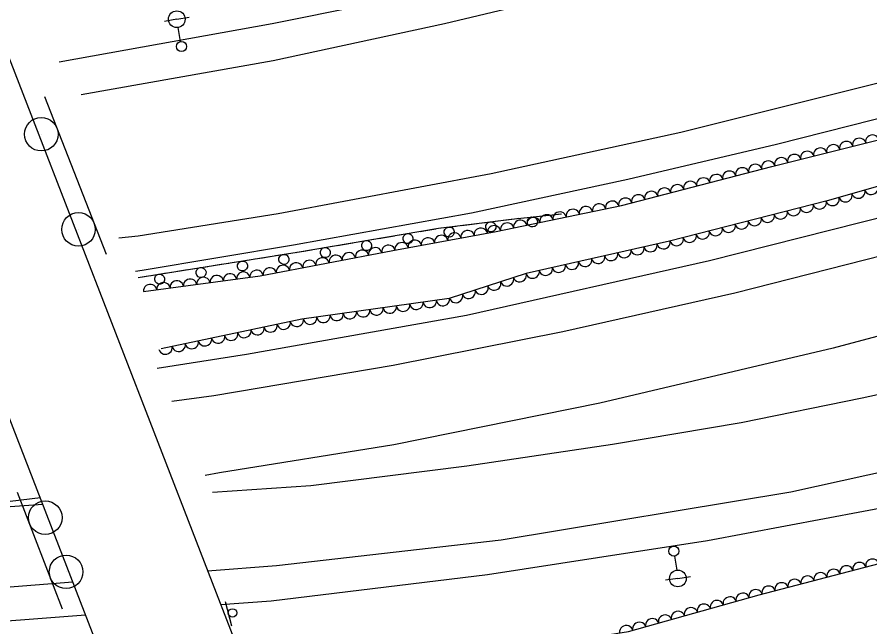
# Model space of a CAD drawing. Extents: x 1722896 to 1754269, y 648279 to 666297.
# Drawn here: x 1745353.2 to 1745607.5, y 651748 to 651929.7 of the extents above; entities that cross this region are included whole.
import ezdxf

# ---------------------------------------------------------------- set-up
doc = ezdxf.new("R2010")
doc.units = 0
for name, color, linetype in [('DESIGN - CENTERLINE - Proposed', 7, 'Continuous'), ('DESIGN - PUBLIC HEARING - Shapes', 7, 'Continuous'), ('DESIGN - SCRATCH - User 1', 7, 'Continuous'), ('SURVEY - CENTERLINE - Preliminary Text', 7, 'Continuous'), ('SURVEY - DTM - Breaklines', 7, 'Continuous'), ('SURVEY - VEGETATION - Features with Text', 7, 'Continuous')]:
    doc.layers.add(name, color=color, linetype=linetype)

msp = doc.modelspace()

# ---------------------------------------------------------------- linework, layer by layer
at = {"layer": 'DESIGN - CENTERLINE - Proposed'}
msp.add_lwpolyline([(1745292.48, 651961.16), (1745332, 651965.97), (1745433.03, 651705.37), (1745393.41, 651700.61), (1745292.48, 651961.16)], dxfattribs=at)
at = {"layer": 'DESIGN - PUBLIC HEARING - Shapes'}
for p, q in [((1745379.88, 651858.94), (1745361.48, 651905.91)), ((1745360.47, 651894.78), (1745360.47, 651894.78)), ((1745371.58, 651866.42), (1745371.58, 651866.42)), ((1745366.8, 651753.3), (1745353.4, 651788.06)), ((1745361.65, 651780.55), (1745361.65, 651780.55)), ((1745367.88, 651764.4), (1745367.88, 651764.4)), ((1745417.21, 651748.24), (1745415.33, 651755.5))]:
    msp.add_line(p, q, dxfattribs=at)
for centre, radius in [((1745360.44, 651894.8), 5), ((1745371.54, 651866.44), 5), ((1745361.62, 651780.57), 5), ((1745367.84, 651764.42), 5), ((1745417.45, 651752.2), 1.25)]:
    msp.add_circle(centre, radius, dxfattribs=at)
at = {"layer": 'DESIGN - SCRATCH - User 1'}
for points in [[(1745389.34, 651852.13), (1745436.71, 651859.65), (1745478.82, 651866.77), (1745501.54, 651869.6), (1745515.47, 651871.09)], [(1745512.91, 651870.82), (1745515.25, 651871.06)], [(1745492, 651868.41), (1745496.56, 651868.98)], [(1745498.15, 651869.18), (1745500.48, 651869.47)], [(1745500.48, 651869.47), (1745501.54, 651869.6), (1745502.82, 651869.74)], [(1745504.41, 651869.91), (1745508.98, 651870.4)], [(1745510.57, 651870.57), (1745512.91, 651870.82)], [(1745473.38, 651865.84), (1745475.69, 651866.24)], [(1745475.69, 651866.24), (1745478.01, 651866.63)], [(1745479.59, 651866.86), (1745484.16, 651867.43)], [(1745485.75, 651867.63), (1745488.08, 651867.92)], [(1745488.08, 651867.92), (1745490.41, 651868.21)], [(1745454.94, 651862.73), (1745459.47, 651863.49)], [(1745461.05, 651863.76), (1745463.37, 651864.15)], [(1745463.37, 651864.15), (1745465.69, 651864.55)], [(1745467.26, 651864.81), (1745471.8, 651865.58)], [(1745442.61, 651860.65), (1745447.15, 651861.41)], [(1745448.73, 651861.68), (1745451.04, 651862.07)], [(1745451.04, 651862.07), (1745453.36, 651862.46)], [(1745426.38, 651858.01), (1745428.7, 651858.38)], [(1745430.28, 651858.63), (1745434.82, 651859.35)], [(1745436.4, 651859.6), (1745436.71, 651859.65), (1745438.72, 651859.99)], [(1745438.72, 651859.99), (1745441.04, 651860.38)], [(1745411.71, 651855.68), (1745414.03, 651856.05)], [(1745414.03, 651856.05), (1745416.35, 651856.42)], [(1745417.93, 651856.67), (1745422.48, 651857.39)], [(1745424.05, 651857.64), (1745426.38, 651858.01)], [(1745393.24, 651852.75), (1745397.78, 651853.47)], [(1745399.36, 651853.72), (1745401.69, 651854.09)], [(1745401.69, 651854.09), (1745404.01, 651854.46)], [(1745405.59, 651854.71), (1745410.13, 651855.43)], [(1745389.34, 651852.13), (1745391.66, 651852.5)]]:
    msp.add_lwpolyline(points, dxfattribs=at)
for centre, start, end in [((1745494.44, 651867.21), 210.3839, 210.3741), ((1745506.83, 651868.66), 209.3393, 209.3295), ((1745482.04, 651865.66), 210.3839, 210.3741), ((1745469.76, 651863.71), 212.8541, 212.8443), ((1745445.11, 651859.55), 212.8541, 212.8443), ((1745457.43, 651861.63), 212.8541, 212.8443), ((1745432.76, 651857.5), 212.2806, 212.2708), ((1745420.42, 651855.54), 212.2806, 212.2708), ((1745395.73, 651851.62), 212.2806, 212.2708), ((1745408.07, 651853.58), 212.2806, 212.2708)]:
    msp.add_arc(centre, 1.5, start, end, dxfattribs=at)
at = {"layer": 'SURVEY - CENTERLINE - Preliminary Text'}
for points in [[(1745365.73, 651916.32), (1745429.26, 651927.73), (1745483.18, 651938.74), (1745555.86, 651956.44), (1745619.55, 651973.5), (1745672.73, 651990.36), (1745723.66, 652008.02), (1745795.31, 652035.36), (1745852.21, 652058.78), (1745920.14, 652087.54), (1745971.7, 652109.28), (1746033.98, 652135.55), (1746091.04, 652159.21), (1746160.84, 652189.57), (1746218.1, 652216.55), (1746252.11, 652235.47), (1746258.6, 652239.18), (1746260.49, 652242.81)], [(1745372.3, 651906.66), (1745429.56, 651916.76), (1745480.59, 651927.74), (1745547.15, 651943.67), (1745614.84, 651961.2), (1745677.66, 651980.63), (1745737.77, 652001.72), (1745794.81, 652023.68), (1745857.67, 652049.5), (1745937.97, 652083.45), (1746005.23, 652112.27), (1746071.56, 652140.18), (1746136.3, 652167.57), (1746197.75, 652195.46), (1746229.49, 652211.48), (1746265.06, 652230.94)], [(1745383.55, 651863.88), (1745389.36, 651864.56), (1745431.02, 651871.18), (1745494.56, 651883.11), (1745551.11, 651895.43), (1745619.84, 651912.56), (1745682.07, 651930.26), (1745729.83, 651946.17), (1745781.14, 651964.95), (1745842.05, 651988.13), (1745905.37, 652012.58), (1745968.27, 652037.17), (1746017.18, 652056.61), (1746078.37, 652080.6), (1746141.1, 652105.22), (1746199.84, 652128.02), (1746288.82, 652162.94)], [(1745388.53, 651854.04), (1745390.48, 651854.25), (1745435.59, 651861.89), (1745488.7, 651871.38), (1745535.3, 651881.4), (1745579.59, 651891.85), (1745630.23, 651904.68), (1745683.8, 651920.24), (1745726.44, 651933.97), (1745767.53, 651949.03), (1745826.45, 651970.99), (1745871.3, 651988.56), (1745913.6, 652005.37), (1745960.16, 652023.61), (1746005.3, 652041.03), (1746060.9, 652062.59), (1746122.93, 652086.95), (1746165.92, 652103.99), (1746231.37, 652129.43), (1746291.6, 652153.59)], [(1746303.01, 652121.12), (1746246.8, 652099.43), (1746177.57, 652073.32), (1746119.71, 652051.16), (1746070.06, 652032.29), (1746003.82, 652007.02), (1745946.32, 651984.75), (1745890.56, 651963.9), (1745819.38, 651936.83), (1745752.62, 651913.08), (1745685.92, 651891.02), (1745622.97, 651873.11), (1745559.62, 651857.03), (1745487.15, 651840.76), (1745421.62, 651829.19), (1745395.03, 651824.97)], [(1745399.36, 651815.27), (1745411.88, 651816.91), (1745465.34, 651825.96), (1745515.9, 651836.04), (1745567.23, 651847.52), (1745611.74, 651858.83), (1745670.74, 651875.27), (1745730.52, 651894.1), (1745795.37, 651917.02), (1745856.46, 651939.83), (1745930.5, 651967.03), (1746019.22, 652001.64), (1746092.33, 652029.34), (1746160.94, 652055.71), (1746221.98, 652078.96), (1746306.63, 652111.37)], [(1746314.05, 652089.26), (1746256.2, 652067.24), (1746203.16, 652046.87), (1746138.18, 652022.14), (1746074.46, 651998.01), (1746018.78, 651976.67), (1745958.21, 651953.98), (1745886.52, 651926.14), (1745829.56, 651904.86), (1745773.43, 651884.51), (1745720.17, 651866.71), (1745653.05, 651846.14), (1745596.51, 651831.05), (1745526.95, 651814.64), (1745465.5, 651802.25), (1745413.61, 651793.89), (1745409.28, 651793.09)], [(1745411.5, 651788.12), (1745440.76, 651790.19), (1745487.3, 651796.04), (1745530.76, 651802.48), (1745569.12, 651808.93), (1745605.18, 651816.28), (1745656.62, 651827.53), (1745714.9, 651841.58), (1745765.32, 651854.54), (1745849.08, 651876.07), (1745913.35, 651892.8), (1745953.64, 651903.18), (1746015.54, 651918.12), (1746059.03, 651927.81), (1746089.39, 651933.47), (1746132.89, 651939.52), (1746176.75, 651942.33), (1746218.67, 651942.41), (1746262.45, 651940.09), (1746302.26, 651935.65), (1746338.56, 651929.58), (1746373.48, 651921.96)], [(1745410.03, 651764.7), (1745430.6, 651766.35), (1745497.55, 651773.98), (1745583.84, 651788.31), (1745675.68, 651808.49), (1745762.43, 651830.05), (1745846.17, 651851.86), (1745926.3, 651872.36), (1745991.26, 651888.89), (1746055.46, 651903.42), (1746108.61, 651913.15), (1746154.41, 651917.94), (1746187.75, 651919.35), (1746220.25, 651918.99), (1746258.58, 651917.01), (1746293.76, 651913.66), (1746323.53, 651908.97), (1746355.7, 651902.68), (1746382.02, 651896.03)], [(1745413.91, 651754.68), (1745429, 651755.83), (1745493.42, 651763.63), (1745559.03, 651773.8), (1745617.15, 651784.68), (1745666.95, 651795.96), (1745743.69, 651814.79), (1745809.25, 651831.63), (1745860.92, 651845.17), (1745872.82, 651841.56), (1745879.5, 651834.63), (1745880.5, 651830.78), (1745890.77, 651833.36), (1745891.38, 651841.74), (1745897.07, 651847.81), (1745909.99, 651855.68)], [(1744450.41, 651831.06), (1744490.07, 651825.34), (1744563.81, 651815.3), (1744618.61, 651807.63), (1744680.27, 651798.45), (1744747.48, 651789.33), (1744809.24, 651781.48), (1744875.34, 651773.68), (1744932.22, 651768.02), (1744978.1, 651764.26), (1745041.29, 651760.63), (1745101.87, 651758.39), (1745180.47, 651756.26), (1745250.47, 651755.57), (1745333.61, 651758.56), (1745369.84, 651761.47)], [(1744453.33, 651819.97), (1744484.12, 651815.71), (1744526.26, 651809.18), (1744567.47, 651803.81), (1744624.16, 651796.04), (1744669.2, 651789.36), (1744687.96, 651786.97), (1744734.57, 651780.62), (1744784.23, 651774.01), (1744840.42, 651767.37), (1744897.81, 651760.45), (1744950.79, 651754.89), (1744996.22, 651752.47), (1745040.04, 651750.12), (1745075.43, 651748.58), (1745118.44, 651747.36), (1745176.7, 651746.24), (1745235.13, 651745.71), (1745284, 651746.68), (1745333.37, 651748.53), (1745373.66, 651751.61)], [(1745360.17, 651786.44), (1745320.66, 651781.7), (1745360.9, 651784.54)]]:
    msp.add_lwpolyline(points, dxfattribs=at)
at = {"layer": 'SURVEY - DTM - Breaklines'}
for p, q in [((1745400.82, 651929.04), (1745404.51, 651929.69)), ((1745400.82, 651929.04), (1745397.13, 651928.39)), ((1745401.99, 651922.39), (1745401.25, 651926.58)), ((1745549.23, 651769.13), (1745549.85, 651764.93)), ((1745550.22, 651762.46), (1745546.51, 651761.91)), ((1745550.22, 651762.46), (1745553.93, 651763.01))]:
    msp.add_line(p, q, dxfattribs=at)
for centre, radius in [((1745400.82, 651929.04), 2.5), ((1745402.24, 651920.91), 1.5), ((1745549.01, 651770.62), 1.5), ((1745550.22, 651762.46), 2.5)]:
    msp.add_circle(centre, radius, dxfattribs=at)
at = {"layer": 'SURVEY - VEGETATION - Features with Text'}
for points in [[(1745390.92, 651847.94), (1745425.7, 651852.56), (1745465.23, 651860.16), (1745496, 651865.79), (1745533.44, 651873.59), (1745578.17, 651885.22), (1745624.29, 651896.73), (1745670.21, 651909.74), (1745680.15, 651912.29), (1745685.8, 651903.2), (1745682.38, 651898.89), (1745638.94, 651887.6), (1745594.75, 651874.94), (1745547.72, 651862.92), (1745504.96, 651853.31), (1745482.01, 651845.82), (1745438.12, 651839.69), (1745396.16, 651830.84)], [(1745428.51, 651719.51), (1745454.64, 651725.46), (1745456.23, 651737.37), (1745500.08, 651741.08), (1745535.47, 651746.64), (1745574.42, 651757.57), (1745645.99, 651776.21), (1745697.91, 651790.62), (1745746.89, 651805.95), (1745781.84, 651815.03), (1745788.35, 651812.1), (1745730.96, 651790.31), (1745676.35, 651771.41), (1745624.52, 651751.42), (1745571.22, 651731), (1745505.74, 651706.5), (1745457.99, 651687.57), (1745444.24, 651682.52)]]:
    msp.add_lwpolyline(points, dxfattribs=at)
for centre, major_axis in [((1745604.29, 651891.74), (1.94, 0.48)), ((1745608.17, 651892.7), (1.94, 0.48)), ((1745596.52, 651889.8), (1.94, 0.48)), ((1745600.41, 651890.77), (1.94, 0.48)), ((1745584.88, 651886.9), (1.94, 0.48)), ((1745588.76, 651887.86), (1.94, 0.48)), ((1745592.64, 651888.83), (1.94, 0.48)), ((1745577.12, 651884.95), (1.94, 0.5)), ((1745581, 651885.93), (1.94, 0.48)), ((1745565.51, 651881.93), (1.94, 0.5)), ((1745569.38, 651882.94), (1.94, 0.5)), ((1745573.25, 651883.94), (1.94, 0.5)), ((1745557.77, 651879.92), (1.94, 0.5)), ((1745561.64, 651880.92), (1.94, 0.5)), ((1745546.15, 651876.9), (1.94, 0.5)), ((1745550.02, 651877.9), (1.94, 0.5)), ((1745553.89, 651878.91), (1.94, 0.5)), ((1745607.88, 651878.7), (-1.92, -0.55)), ((1745538.41, 651874.88), (1.94, 0.5)), ((1745542.28, 651875.89), (1.94, 0.5)), ((1745600.19, 651876.5), (-1.92, -0.55)), ((1745604.03, 651877.6), (-1.92, -0.55)), ((1745522.8, 651871.38), (1.96, 0.41)), ((1745526.72, 651872.19), (1.96, 0.41)), ((1745530.63, 651873.01), (1.96, 0.41)), ((1745534.54, 651873.88), (1.94, 0.5)), ((1745588.6, 651873.37), (-1.94, -0.5)), ((1745592.48, 651874.36), (-1.94, -0.5)), ((1745596.34, 651875.4), (-1.92, -0.55)), ((1745511.05, 651868.93), (1.96, 0.41)), ((1745514.97, 651869.75), (1.96, 0.41)), ((1745518.89, 651870.56), (1.96, 0.41)), ((1745580.85, 651871.39), (-1.94, -0.5)), ((1745584.73, 651872.38), (-1.94, -0.5)), ((1745499.31, 651866.48), (1.96, 0.41)), ((1745503.22, 651867.3), (1.96, 0.41)), ((1745507.14, 651868.11), (1.96, 0.41)), ((1745569.22, 651868.42), (-1.94, -0.5)), ((1745573.1, 651869.41), (-1.94, -0.5)), ((1745576.98, 651870.4), (-1.94, -0.5)), ((1745487.52, 651864.24), (1.97, 0.36)), ((1745491.45, 651864.96), (1.97, 0.36)), ((1745495.39, 651865.68), (1.97, 0.36)), ((1745557.6, 651865.44), (-1.94, -0.5)), ((1745561.47, 651866.43), (-1.94, -0.5)), ((1745565.35, 651867.43), (-1.94, -0.5)), ((1745471.78, 651861.36), (1.97, 0.36)), ((1745475.72, 651862.08), (1.97, 0.36)), ((1745479.65, 651862.8), (1.97, 0.36)), ((1745483.58, 651863.52), (1.97, 0.36)), ((1745549.85, 651863.46), (-1.94, -0.5)), ((1745553.72, 651864.45), (-1.94, -0.5)), ((1745459.99, 651859.15), (1.96, 0.38)), ((1745463.91, 651859.9), (1.96, 0.38)), ((1745467.85, 651860.63), (1.97, 0.36)), ((1745538.15, 651860.77), (-1.95, -0.44)), ((1745542.06, 651861.65), (-1.95, -0.44)), ((1745545.96, 651862.52), (-1.95, -0.44)), ((1745448.2, 651856.88), (1.96, 0.38)), ((1745452.13, 651857.64), (1.96, 0.38)), ((1745456.06, 651858.39), (1.96, 0.38)), ((1745526.45, 651858.14), (-1.95, -0.44)), ((1745530.35, 651859.02), (-1.95, -0.44)), ((1745534.25, 651859.89), (-1.95, -0.44)), ((1745432.49, 651853.86), (1.96, 0.38)), ((1745436.42, 651854.62), (1.96, 0.38)), ((1745440.35, 651855.37), (1.96, 0.38)), ((1745444.27, 651856.13), (1.96, 0.38)), ((1745514.74, 651855.51), (-1.95, -0.44)), ((1745518.64, 651856.38), (-1.95, -0.44)), ((1745522.54, 651857.26), (-1.95, -0.44)), ((1745416.69, 651851.36), (1.98, 0.26)), ((1745420.66, 651851.89), (1.98, 0.26)), ((1745424.62, 651852.41), (1.98, 0.26)), ((1745428.56, 651853.1), (1.96, 0.38)), ((1745503.08, 651852.7), (-1.9, -0.62)), ((1745506.93, 651853.75), (-1.95, -0.44)), ((1745510.84, 651854.63), (-1.95, -0.44)), ((1745396.87, 651848.73), (1.98, 0.26)), ((1745400.83, 651849.25), (1.98, 0.26)), ((1745404.8, 651849.78), (1.98, 0.26)), ((1745408.76, 651850.31), (1.98, 0.26)), ((1745412.73, 651850.83), (1.98, 0.26)), ((1745495.48, 651850.21), (-1.9, -0.62)), ((1745499.28, 651851.45), (-1.9, -0.62)), ((1745392.9, 651848.2), (1.98, 0.26)), ((1745487.87, 651847.73), (-1.9, -0.62)), ((1745491.67, 651848.97), (-1.9, -0.62)), ((1745480.19, 651845.56), (-1.98, -0.28)), ((1745484.07, 651846.49), (-1.9, -0.62)), ((1745460.38, 651842.8), (-1.98, -0.28)), ((1745464.35, 651843.35), (-1.98, -0.28)), ((1745468.31, 651843.9), (-1.98, -0.28)), ((1745472.27, 651844.46), (-1.98, -0.28)), ((1745476.23, 651845.01), (-1.98, -0.28)), ((1745444.54, 651840.58), (-1.98, -0.28)), ((1745448.5, 651841.14), (-1.98, -0.28)), ((1745452.46, 651841.69), (-1.98, -0.28)), ((1745456.42, 651842.24), (-1.98, -0.28)), ((1745428.81, 651837.72), (-1.96, -0.41)), ((1745432.72, 651838.55), (-1.96, -0.41)), ((1745436.63, 651839.37), (-1.96, -0.41)), ((1745440.58, 651840.03), (-1.98, -0.28)), ((1745417.06, 651835.25), (-1.96, -0.41)), ((1745420.98, 651836.07), (-1.96, -0.41)), ((1745424.89, 651836.9), (-1.96, -0.41)), ((1745405.32, 651832.77), (-1.96, -0.41)), ((1745409.24, 651833.6), (-1.96, -0.41)), ((1745413.15, 651834.42), (-1.96, -0.41)), ((1745397.49, 651831.12), (-1.96, -0.41)), ((1745401.41, 651831.95), (-1.96, -0.41)), ((1745604.32, 651765.35), (1.94, 0.5)), ((1745608.19, 651766.36), (1.94, 0.5)), ((1745592.71, 651762.33), (1.94, 0.5)), ((1745596.58, 651763.34), (1.94, 0.5)), ((1745600.45, 651764.35), (1.94, 0.5)), ((1745584.97, 651760.31), (1.94, 0.5)), ((1745588.84, 651761.32), (1.94, 0.5)), ((1745573.36, 651757.27), (1.93, 0.54)), ((1745577.23, 651758.3), (1.94, 0.5)), ((1745581.1, 651759.3), (1.94, 0.5)), ((1745565.66, 651755.11), (1.93, 0.54)), ((1745569.51, 651756.19), (1.93, 0.54)), ((1745554.1, 651751.87), (1.93, 0.54)), ((1745557.96, 651752.95), (1.93, 0.54)), ((1745561.81, 651754.03), (1.93, 0.54)), ((1745546.4, 651749.7), (1.93, 0.54)), ((1745550.25, 651750.79), (1.93, 0.54)), ((1745538.7, 651747.54), (1.93, 0.54)), ((1745542.55, 651748.62), (1.93, 0.54)), ((1745534.83, 651746.54), (1.98, 0.31))]:
    msp.add_ellipse(centre, major_axis=major_axis, ratio=0.940188, start_param=0, end_param=3.141593, dxfattribs=at)

doc.saveas('drawing.dxf')
